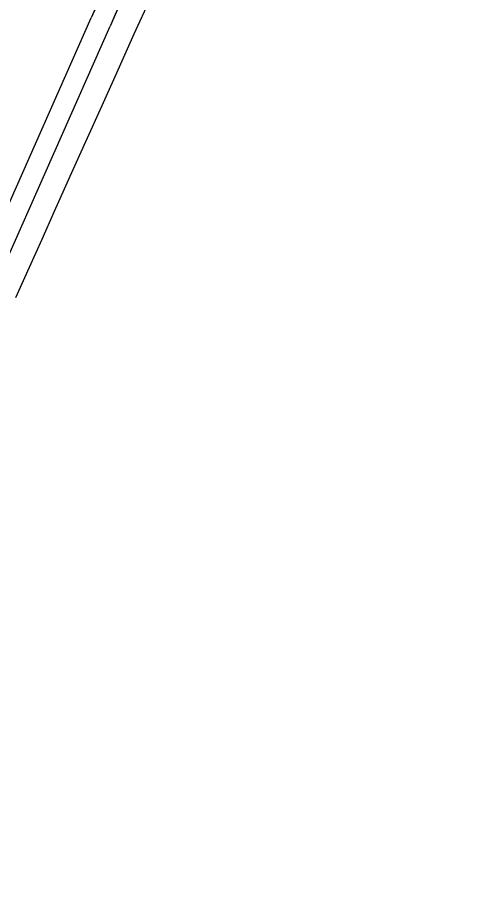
# Model space of a CAD drawing. Extents: x 658976 to 668721, y 639543 to 647196.
# Drawn here: x 662806 to 663023.2, y 643795 to 644226.6 of the extents above; entities that cross this region are included whole.
import ezdxf

# ---------------------------------------------------------------- set-up
doc = ezdxf.new("R2010")
doc.units = 0
doc.layers.add('R_Ramp 20 Degree Des Ls', color=7, linetype='Continuous')
doc.layers.add('R_Ramp 20 Degree_Min Ls', color=7, linetype='Continuous')

msp = doc.modelspace()

# ---------------------------------------------------------------- linework, layer by layer
at = {"layer": 'R_Ramp 20 Degree Des Ls'}
for p, q in [((662582.7, 643641.24), (662841.8, 644226.57)), ((662641.67, 643749.77), (662850.94, 644222.52))]:
    msp.add_line(p, q, dxfattribs=at)
msp.add_lwpolyline([(662805.15, 644090.56), (662811.81, 644105.35), (662817.9, 644118.92), (662823.98, 644132.48), (662831.58, 644149.48), (662839.18, 644166.47), (662847.03, 644183.89), (662854.88, 644201.31), (662862.73, 644218.73), (662870.58, 644236.15)], dxfattribs=at)
for radius in [5795.58, 5785.58]:
    msp.add_arc((668141.39, 641880.71), radius, 152.208011, 156.123426, dxfattribs=at)
at = {"layer": 'R_Ramp 20 Degree_Min Ls'}
for p, q in [((662548.66, 643564.35), (662841.8, 644226.57)), ((662607.63, 643672.87), (662850.94, 644222.52))]:
    msp.add_line(p, q, dxfattribs=at)
msp.add_lwpolyline([(662805.15, 644090.56), (662811.81, 644105.35), (662817.9, 644118.92), (662823.98, 644132.48), (662831.58, 644149.48), (662839.18, 644166.47), (662847.03, 644183.89), (662854.88, 644201.31), (662862.73, 644218.73), (662870.58, 644236.15)], dxfattribs=at)
for radius in [5795.58, 5785.58]:
    msp.add_arc((668141.39, 641880.71), radius, 152.958011, 156.123426, dxfattribs=at)

doc.saveas('drawing.dxf')
